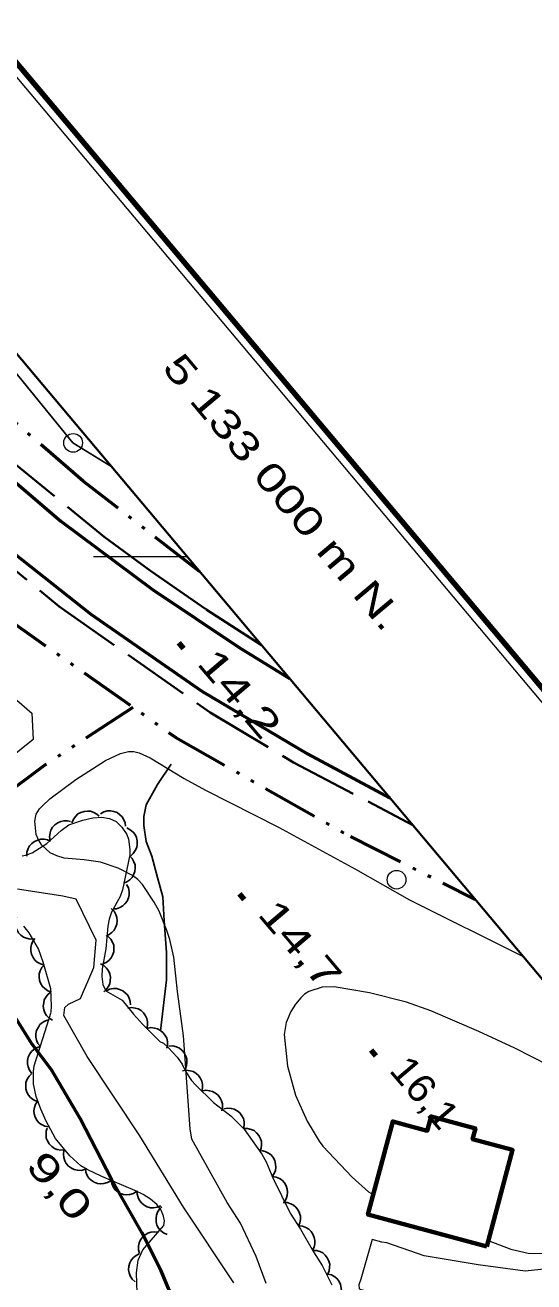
# Model space of a CAD drawing. Extents: x 386081 to 389416, y 5130568 to 5134082.
# Drawn here: x 388248.2 to 388302.6, y 5132922.5 to 5133056.8 of the extents above; entities that cross this region are included whole.
import ezdxf
from ezdxf.enums import TextEntityAlignment as Align

# ---------------------------------------------------------------- set-up
doc = ezdxf.new("R2010")
doc.units = 0
doc.header["$LTSCALE"] = 1.2
for name, pattern in [('DASH_DOUBLE_DOT', [9.2, 5, -1.2, 0.3, -1.2, 0.3, -1.2]), ('DOT_DASHED', [7.7, 5, -1.2, 0.3, -1.2]), ('LONG_DASHED', [7.5, 6, -1.5])]:
    doc.linetypes.add(name, pattern=pattern)
for name, color, linetype, lineweight in [('1', 7, 'Continuous', 53), ('19', 7, 'Continuous', 13), ('2', 7, 'Continuous', 13), ('21', 7, 'LONG_DASHED', 35), ('3', 7, 'Continuous', 140), ('31', 7, 'Continuous', 70), ('36', 7, 'Continuous', 13), ('4', 7, 'DASH_DOUBLE_DOT', 53), ('41', 7, 'DOT_DASHED', 25), ('44', 7, 'Continuous', 25), ('60', 7, 'Continuous', 13), ('61', 7, 'Continuous', 13)]:
    doc.layers.add(name, color=color, linetype=linetype, lineweight=lineweight)

msp = doc.modelspace()

# ---------------------------------------------------------------- linework, layer by layer
at = {"layer": '1'}
msp.add_lwpolyline([(388263.82, 5132921.09), (388262.75, 5132923.66), (388260.67, 5132927.76), (388257.47, 5132933.38), (388254.09, 5132939.94), (388251.01, 5132945.13), (388248.91, 5132947.91), (388246.76, 5132951.34)], dxfattribs=at)
at = {"layer": '19'}
msp.add_lwpolyline([(388305.34, 5132923.99), (388301.64, 5132923.63), (388296.61, 5132924.3), (388290.86, 5132925.26), (388286.87, 5132926.65), (388286.32, 5132926.71), (388285.3, 5132927.01), (388284.09, 5132922.76), (388283.85, 5132922.15), (388283.91, 5132921.73), (388285.36, 5132921.25), (388289.65, 5132920.16), (388291.34, 5132919.44), (388292.45, 5132918.52), (388293.31, 5132916.88), (388293.55, 5132916.15), (388294.03, 5132913.85), (388293.38, 5132912.02), (388292.6, 5132910.14), (388290.44, 5132906.09)], dxfattribs=at)
at = {"layer": '2'}
for points in [[(388236.13, 5132994.34), (388248.9, 5132983.28), (388249.04, 5132980.46), (388242.61, 5132975.3)], [(388273.97, 5132922.29), (388272.88, 5132925.19), (388271.2, 5132928.74), (388269.79, 5132930.97), (388266.03, 5132937.74), (388265.83, 5132938.84), (388265.14, 5132948.76), (388264.49, 5132953.51), (388264.08, 5132957.19), (388263.66, 5132959.07), (388263.35, 5132960.05), (388262.52, 5132962.09), (388261.99, 5132963.08), (388260.73, 5132964.97), (388260.23, 5132965.49), (388259.67, 5132965.91), (388258.14, 5132966.69), (388256.25, 5132967.34), (388254.52, 5132967.61), (388252.36, 5132967.79), (388251.57, 5132968.01), (388250.88, 5132968.34), (388249.99, 5132969.15), (388249.61, 5132969.72), (388249.38, 5132970.32), (388249.22, 5132971.73), (388249.39, 5132972.49), (388249.75, 5132973.05), (388250.07, 5132973.38), (388250.83, 5132974.11), (388253.63, 5132976.2), (388256.78, 5132978.21), (388258.38, 5132978.96), (388259.23, 5132979.18), (388259.8, 5132979.17), (388260.38, 5132979.05), (388261.57, 5132978.49), (388265.19, 5132976.3), (388267.48, 5132975.05), (388275.28, 5132971.08), (388283.52, 5132966.59), (388289.29, 5132963.33), (388301.42, 5132957.27)], [(388270.49, 5132922.38), (388265.14, 5132930.46), (388260.46, 5132938.08), (388254.82, 5132946.58), (388252.32, 5132950.96), (388252.44, 5132951.8), (388252.84, 5132952.17), (388254.13, 5132952.78), (388255.54, 5132956.07), (388255.8, 5132959.01), (388253.64, 5132963.38), (388252.21, 5132963.7), (388247.37, 5132964.46)], [(388304.18, 5132945.59), (388300.54, 5132947.45), (388296.67, 5132949.23), (388291.54, 5132951.46), (388288.95, 5132952.38), (388285.01, 5132953.38), (388281.24, 5132954), (388279.93, 5132953.99), (388278.53, 5132953.53), (388278.06, 5132953.22), (388277.66, 5132952.83), (388277.09, 5132952.15), (388276.58, 5132951.38), (388276.08, 5132950.22), (388275.88, 5132948.92), (388276.22, 5132945.55), (388277.09, 5132942.44), (388278.35, 5132939.67), (388279.61, 5132937.51), (388280.03, 5132936.97), (388283.16, 5132933.67), (388284.89, 5132932.11), (388285.38, 5132931.82)], [(388297.7, 5132926.88), (388300.12, 5132925.98), (388301.97, 5132925.53), (388303.58, 5132925.49)]]:
    msp.add_lwpolyline(points, dxfattribs=at)
at = {"layer": '21', "linetype": 'Continuous', "lineweight": 53}
for points in [[(388192.12, 5133054.55), (388205.3, 5133040.08), (388212.74, 5133032.11), (388232.76, 5133012.47), (388243.76, 5133002.92), (388255.22, 5132993.87), (388267.09, 5132985.63), (388278.36, 5132978.93), (388287.21, 5132974.18)], [(388214.15, 5133053.82), (388212.87, 5133051.63), (388211.69, 5133049.04), (388211.3, 5133047.7), (388211.14, 5133046.4), (388211.43, 5133044.92), (388212.34, 5133043.26), (388214.86, 5133039.74), (388219.9, 5133033.97), (388225.35, 5133028.36), (388233.61, 5133020.18), (388242.28, 5133012.11), (388252, 5133003.82), (388261.81, 5132996.51), (388271.07, 5132990.29), (388276.45, 5132986.98)]]:
    msp.add_lwpolyline(points, dxfattribs=at)
at = {"layer": '21'}
for points in [[(388213.42, 5133052.38), (388212.74, 5133050.55), (388212.46, 5133047.63), (388212.88, 5133044.95), (388214.75, 5133042.01), (388217.92, 5133038.2), (388221.64, 5133034.16), (388229.59, 5133026.09), (388233.96, 5133021.83), (388245.76, 5133011.03), (388256.65, 5133002.13), (388261.6, 5132998.51), (388267.56, 5132994.36), (388273.46, 5132990.55)], [(388208.75, 5133036.38), (388210.11, 5133034.13), (388211.98, 5133031.75), (388215.82, 5133027.59), (388228.58, 5133014.78), (388235.62, 5133008.26), (388242.8, 5133002.09), (388251.84, 5132994.7), (388267.98, 5132983.34), (388276.88, 5132978.01), (388289.62, 5132971.3)]]:
    msp.add_lwpolyline(points, dxfattribs=at)
at = {"layer": '3'}
for p, q in [((388264.61, 5132990.79), (388265.12, 5132990.18)), ((388271.1, 5132963.97), (388271.61, 5132963.36)), ((388285.17, 5132947.26), (388285.68, 5132946.65))]:
    msp.add_line(p, q, dxfattribs=at)
at = {"layer": '31'}
msp.add_lwpolyline([(388297.54, 5132926.26), (388284.83, 5132929.66), (388287.49, 5132939.62), (388291.18, 5132938.63), (388291.59, 5132940.16), (388296.32, 5132938.88), (388296.01, 5132937.73), (388300.3, 5132936.58)], close=True, dxfattribs=at)
at = {"layer": '36', "lineweight": 25}
msp.add_lwpolyline([(388257.45, 5133009.61), (388253.31, 5133012.2), (388222.39, 5133050.15), (388203.73, 5133063.34), (388150.03, 5133099.23)], dxfattribs=at)
at = {"layer": '36'}
for centre in [(388253.328, 5133012.18), (388287.898, 5132965.47)]:
    msp.add_circle(centre, 1, dxfattribs=at)
at = {"layer": '4'}
for points in [[(388266.85, 5132998.42), (388254.4, 5133008.09), (388246.46, 5133014.96), (388235.37, 5133024.75), (388226.7, 5133033), (388221, 5133038.96), (388217.81, 5133042.5), (388216.68, 5133044.72), (388216.53, 5133047.98), (388218.6, 5133050.55), (388221.36, 5133052.57)], [(388206.48, 5133033.2), (388209.15, 5133029.82), (388215.66, 5133022.34), (388227.38, 5133010.37), (388236.34, 5133001.63), (388245.49, 5132993.95), (388264.3, 5132980.68), (388282.97, 5132970.08), (388296.29, 5132963.37)], [(388259.72, 5132983.88), (388250.34, 5132977.75), (388240.81, 5132970.63), (388238.04, 5132967.25), (388235.08, 5132965.86), (388231.04, 5132966.08), (388225.14, 5132967.47), (388222.12, 5132967.81)]]:
    msp.add_lwpolyline(points, dxfattribs=at)
at = {"layer": '41'}
msp.add_lwpolyline([(388263.79, 5132977.83), (388262.34, 5132975.65), (388261.13, 5132973.46), (388260.89, 5132972.24), (388260.89, 5132971.27), (388261.13, 5132969.57), (388261.73, 5132968), (388262.33, 5132965.69), (388262.93, 5132963.63), (388263.05, 5132961.08), (388263.29, 5132957.68), (388263.29, 5132954.77), (388262.68, 5132949.3)], dxfattribs=at)
at = {"layer": '44', "linetype": 'DOT_DASHED', "lineweight": 13}
for points in [[(388247.89, 5132968.01), (388248.24, 5132968.08), (388248.96, 5132968.36), (388250.53, 5132969.34), (388252.04, 5132970.74), (388252.87, 5132971.32), (388254.36, 5132971.83), (388255.42, 5132972.08), (388256.4, 5132972.16), (388257.23, 5132972.03), (388257.93, 5132971.68), (388258.55, 5132971.09), (388259.07, 5132970.3), (388259.24, 5132969.8), (388259.4, 5132968.71), (388259.37, 5132968.13), (388258.59, 5132964.37), (388258.34, 5132963.68), (388257.42, 5132961.99), (388257.19, 5132961.26), (388257.05, 5132960.51), (388256.81, 5132958.08), (388256.42, 5132955.93), (388256.41, 5132955.12), (388256.51, 5132954.26), (388256.83, 5132953.59), (388258.57, 5132952.59), (388259.77, 5132951.09), (388260.75, 5132950.04), (388262.61, 5132948.18), (388263, 5132948.01), (388263.51, 5132947.5), (388264.43, 5132946.48), (388264.97, 5132945.73), (388265.37, 5132944.92), (388265.97, 5132944.01), (388266.41, 5132943.55), (388268.33, 5132941.65), (388270.19, 5132940.21), (388271.61, 5132938.79), (388273.5, 5132936.11), (388273.96, 5132935.29), (388274.67, 5132933.61), (388276.53, 5132929.8), (388277.62, 5132928.09), (388279, 5132925.69), (388279.96, 5132924.22), (388280.96, 5132922.16)], [(388260.16, 5132921.28), (388260.09, 5132923.45), (388260.28, 5132924.78), (388260.76, 5132925.9), (388263.01, 5132928.51), (388263.09, 5132928.98), (388262.99, 5132929.51), (388262.72, 5132930.13), (388262.26, 5132930.74), (388261.61, 5132931.3), (388260.82, 5132931.8), (388259.92, 5132932.25), (388256.38, 5132933.75), (388254.83, 5132934.47), (388254.15, 5132934.88), (388252.97, 5132935.93), (388251.46, 5132937.8), (388250.44, 5132939.67), (388249.88, 5132940.93), (388249.37, 5132942.28), (388249.09, 5132943.63), (388249.08, 5132944.95), (388249.18, 5132945.57), (388250.99, 5132951.33), (388251.03, 5132951.94), (388250.93, 5132953.8), (388250.13, 5132956.67), (388249.63, 5132958.09), (388248.64, 5132959.8), (388248.07, 5132960.51)]]:
    msp.add_lwpolyline(points, dxfattribs=at)
at = {"layer": '44'}
for points in [[(388253.2, 5132971.56), (388253.35, 5132971.95), (388253.6, 5132972.27), (388253.83, 5132972.5), (388254.14, 5132972.67), (388254.49, 5132972.78), (388254.88, 5132972.81), (388255.2, 5132972.79), (388255.53, 5132972.67), (388255.86, 5132972.49), (388256.12, 5132972.25)], [(388256.24, 5132972.52), (388256.61, 5132972.73), (388257, 5132972.82), (388257.33, 5132972.84), (388257.68, 5132972.77), (388258.02, 5132972.64), (388258.33, 5132972.41), (388258.57, 5132972.19), (388258.75, 5132971.89), (388258.88, 5132971.54), (388258.93, 5132971.18)], [(388250.86, 5132969.65), (388250.8, 5132970.06), (388250.86, 5132970.47), (388250.95, 5132970.78), (388251.14, 5132971.08), (388251.38, 5132971.35), (388251.71, 5132971.56), (388252, 5132971.71), (388252.34, 5132971.77), (388252.71, 5132971.77), (388253.06, 5132971.69)], [(388259.06, 5132971), (388259.44, 5132970.82), (388259.74, 5132970.55), (388259.95, 5132970.29), (388260.09, 5132969.97), (388260.17, 5132969.61), (388260.17, 5132969.23), (388260.12, 5132968.9), (388259.97, 5132968.58), (388259.76, 5132968.28), (388259.5, 5132968.03)], [(388248.37, 5132967.99), (388248.39, 5132968.41), (388248.52, 5132968.79), (388248.67, 5132969.09), (388248.91, 5132969.35), (388249.2, 5132969.57), (388249.56, 5132969.71), (388249.87, 5132969.81), (388250.22, 5132969.8), (388250.59, 5132969.73), (388250.92, 5132969.58)], [(388259.35, 5132968.03), (388259.64, 5132967.73), (388259.83, 5132967.37), (388259.94, 5132967.06), (388259.96, 5132966.71), (388259.91, 5132966.34), (388259.77, 5132965.98), (388259.62, 5132965.69), (388259.37, 5132965.44), (388259.07, 5132965.23), (388258.74, 5132965.09)], [(388259.04, 5132964.97), (388259.24, 5132964.6), (388259.31, 5132964.2), (388259.33, 5132963.87), (388259.24, 5132963.53), (388259.09, 5132963.19), (388258.86, 5132962.89), (388258.63, 5132962.66), (388258.32, 5132962.49), (388257.97, 5132962.37), (388257.61, 5132962.34)], [(388249.15, 5132959.16), (388248.74, 5132959.13), (388248.34, 5132959.21), (388248.03, 5132959.33), (388247.75, 5132959.53), (388247.49, 5132959.8), (388247.3, 5132960.14), (388247.18, 5132960.44), (388247.14, 5132960.79), (388247.17, 5132961.16), (388247.27, 5132961.5)], [(388257.4, 5132962.4), (388257.7, 5132962.11), (388257.89, 5132961.75), (388258.01, 5132961.44), (388258.04, 5132961.09), (388258, 5132960.72), (388257.87, 5132960.36), (388257.72, 5132960.07), (388257.48, 5132959.82), (388257.18, 5132959.6), (388256.85, 5132959.45)], [(388250.24, 5132956.35), (388249.84, 5132956.46), (388249.49, 5132956.67), (388249.24, 5132956.88), (388249.04, 5132957.17), (388248.89, 5132957.51), (388248.82, 5132957.88), (388248.8, 5132958.21), (388248.88, 5132958.55), (388249.03, 5132958.89), (388249.25, 5132959.18)], [(388257.05, 5132959.42), (388257.35, 5132959.13), (388257.55, 5132958.78), (388257.67, 5132958.47), (388257.69, 5132958.12), (388257.66, 5132957.75), (388257.53, 5132957.39), (388257.39, 5132957.1), (388257.14, 5132956.84), (388256.85, 5132956.62), (388256.52, 5132956.47)], [(388251.03, 5132953.45), (388250.63, 5132953.59), (388250.3, 5132953.82), (388250.06, 5132954.05), (388249.88, 5132954.35), (388249.75, 5132954.7), (388249.71, 5132955.08), (388249.71, 5132955.4), (388249.82, 5132955.74), (388249.99, 5132956.07), (388250.22, 5132956.34)], [(388256.25, 5132956.47), (388256.62, 5132956.28), (388256.91, 5132956), (388257.12, 5132955.74), (388257.25, 5132955.41), (388257.32, 5132955.05), (388257.3, 5132954.66), (388257.25, 5132954.34), (388257.09, 5132954.03), (388256.87, 5132953.73), (388256.6, 5132953.49)], [(388251.11, 5132950.45), (388250.75, 5132950.66), (388250.48, 5132950.96), (388250.29, 5132951.24), (388250.18, 5132951.57), (388250.13, 5132951.94), (388250.18, 5132952.32), (388250.25, 5132952.63), (388250.43, 5132952.94), (388250.66, 5132953.22), (388250.95, 5132953.44)], [(388256.86, 5132953.57), (388257.23, 5132953.76), (388257.63, 5132953.82), (388257.96, 5132953.83), (388258.3, 5132953.74), (388258.64, 5132953.58), (388258.93, 5132953.34), (388259.16, 5132953.11), (388259.32, 5132952.79), (388259.43, 5132952.44), (388259.46, 5132952.08)], [(388259.16, 5132951.75), (388259.57, 5132951.81), (388259.97, 5132951.75), (388260.29, 5132951.67), (388260.59, 5132951.48), (388260.86, 5132951.23), (388261.07, 5132950.91), (388261.22, 5132950.62), (388261.28, 5132950.27), (388261.28, 5132949.9), (388261.2, 5132949.55)], [(388249.83, 5132947.62), (388249.57, 5132947.95), (388249.42, 5132948.33), (388249.34, 5132948.65), (388249.35, 5132949), (388249.43, 5132949.36), (388249.61, 5132949.7), (388249.78, 5132949.98), (388250.06, 5132950.2), (388250.38, 5132950.38), (388250.72, 5132950.49)], [(388261.22, 5132949.57), (388261.63, 5132949.65), (388262.04, 5132949.61), (388262.36, 5132949.53), (388262.66, 5132949.35), (388262.94, 5132949.11), (388263.17, 5132948.8), (388263.33, 5132948.52), (388263.4, 5132948.17), (388263.41, 5132947.8), (388263.34, 5132947.45)], [(388263.56, 5132947.68), (388263.98, 5132947.7), (388264.37, 5132947.59), (388264.68, 5132947.46), (388264.95, 5132947.24), (388265.19, 5132946.96), (388265.36, 5132946.61), (388265.47, 5132946.31), (388265.48, 5132945.96), (388265.44, 5132945.59), (388265.32, 5132945.25)], [(388248.93, 5132944.76), (388248.67, 5132945.09), (388248.52, 5132945.47), (388248.44, 5132945.79), (388248.45, 5132946.14), (388248.53, 5132946.5), (388248.71, 5132946.84), (388248.89, 5132947.11), (388249.16, 5132947.34), (388249.48, 5132947.52), (388249.83, 5132947.62)], [(388265, 5132945.02), (388265.41, 5132945.09), (388265.82, 5132945.04), (388266.14, 5132944.96), (388266.44, 5132944.77), (388266.71, 5132944.53), (388266.93, 5132944.21), (388267.08, 5132943.92), (388267.14, 5132943.58), (388267.15, 5132943.21), (388267.07, 5132942.86)], [(388249.48, 5132941.77), (388249.09, 5132941.93), (388248.77, 5132942.19), (388248.55, 5132942.43), (388248.39, 5132942.74), (388248.29, 5132943.1), (388248.27, 5132943.48), (388248.29, 5132943.8), (388248.42, 5132944.13), (388248.62, 5132944.45), (388248.87, 5132944.71)], [(388267.09, 5132942.87), (388267.5, 5132942.96), (388267.91, 5132942.91), (388268.23, 5132942.84), (388268.53, 5132942.66), (388268.82, 5132942.43), (388269.04, 5132942.12), (388269.2, 5132941.83), (388269.28, 5132941.49), (388269.29, 5132941.12), (388269.23, 5132940.76)], [(388250.72, 5132939.03), (388250.31, 5132939.11), (388249.95, 5132939.29), (388249.68, 5132939.48), (388249.46, 5132939.75), (388249.28, 5132940.08), (388249.18, 5132940.45), (388249.14, 5132940.77), (388249.2, 5132941.12), (388249.31, 5132941.47), (388249.51, 5132941.77)], [(388269.42, 5132940.98), (388269.83, 5132941.06), (388270.23, 5132941.02), (388270.55, 5132940.94), (388270.86, 5132940.76), (388271.14, 5132940.53), (388271.36, 5132940.21), (388271.52, 5132939.93), (388271.59, 5132939.58), (388271.61, 5132939.21), (388271.54, 5132938.86)], [(388252.45, 5132936.58), (388252.03, 5132936.54), (388251.63, 5132936.63), (388251.32, 5132936.74), (388251.04, 5132936.95), (388250.78, 5132937.22), (388250.59, 5132937.55), (388250.46, 5132937.85), (388250.43, 5132938.2), (388250.46, 5132938.57), (388250.56, 5132938.91)], [(388271.55, 5132938.87), (388271.97, 5132938.88), (388272.36, 5132938.77), (388272.66, 5132938.64), (388272.93, 5132938.41), (388273.17, 5132938.13), (388273.34, 5132937.78), (388273.45, 5132937.48), (388273.46, 5132937.12), (388273.41, 5132936.76), (388273.28, 5132936.42)], [(388254.59, 5132934.49), (388254.18, 5132934.39), (388253.78, 5132934.41), (388253.45, 5132934.47), (388253.14, 5132934.62), (388252.84, 5132934.85), (388252.6, 5132935.14), (388252.43, 5132935.42), (388252.33, 5132935.76), (388252.3, 5132936.13), (388252.35, 5132936.49)], [(388273.45, 5132936.51), (388273.86, 5132936.42), (388274.21, 5132936.23), (388274.48, 5132936.04), (388274.7, 5132935.76), (388274.87, 5132935.44), (388274.96, 5132935.06), (388275, 5132934.74), (388274.94, 5132934.39), (388274.81, 5132934.04), (388274.61, 5132933.74)], [(388257.36, 5132933.29), (388257, 5132933.08), (388256.61, 5132932.98), (388256.28, 5132932.94), (388255.93, 5132933), (388255.59, 5132933.13), (388255.27, 5132933.35), (388255.02, 5132933.56), (388254.84, 5132933.86), (388254.7, 5132934.2), (388254.64, 5132934.56)], [(388260.14, 5132932.16), (388259.79, 5132931.93), (388259.4, 5132931.82), (388259.07, 5132931.77), (388258.72, 5132931.82), (388258.37, 5132931.93), (388258.05, 5132932.14), (388257.79, 5132932.34), (388257.6, 5132932.64), (388257.45, 5132932.97), (388257.38, 5132933.33)], [(388274.61, 5132933.74), (388275.02, 5132933.68), (388275.39, 5132933.51), (388275.67, 5132933.33), (388275.9, 5132933.06), (388276.09, 5132932.75), (388276.2, 5132932.38), (388276.25, 5132932.06), (388276.21, 5132931.71), (388276.1, 5132931.36), (388275.92, 5132931.04)], [(388262.71, 5132930.61), (388262.32, 5132930.44), (388261.92, 5132930.39), (388261.59, 5132930.4), (388261.25, 5132930.5), (388260.92, 5132930.67), (388260.64, 5132930.93), (388260.42, 5132931.17), (388260.28, 5132931.49), (388260.18, 5132931.85), (388260.17, 5132932.21)], [(388263.36, 5132927.55), (388262.98, 5132927.71), (388262.67, 5132927.98), (388262.45, 5132928.22), (388262.29, 5132928.54), (388262.19, 5132928.89), (388262.19, 5132929.28), (388262.22, 5132929.6), (388262.35, 5132929.93), (388262.55, 5132930.24), (388262.8, 5132930.49)], [(388275.79, 5132930.97), (388276.2, 5132930.96), (388276.59, 5132930.83), (388276.89, 5132930.68), (388277.14, 5132930.44), (388277.37, 5132930.15), (388277.52, 5132929.8), (388277.61, 5132929.48), (388277.61, 5132929.13), (388277.54, 5132928.77), (388277.4, 5132928.44)], [(388260.41, 5132925.49), (388260.3, 5132925.9), (388260.31, 5132926.3), (388260.37, 5132926.63), (388260.52, 5132926.95), (388260.74, 5132927.25), (388261.03, 5132927.49), (388261.3, 5132927.67), (388261.64, 5132927.77), (388262.01, 5132927.81), (388262.37, 5132927.77)], [(388277.41, 5132928.45), (388277.83, 5132928.42), (388278.21, 5132928.27), (388278.5, 5132928.11), (388278.75, 5132927.86), (388278.96, 5132927.56), (388279.09, 5132927.2), (388279.17, 5132926.88), (388279.15, 5132926.53), (388279.07, 5132926.17), (388278.91, 5132925.85)], [(388259.95, 5132922.49), (388259.64, 5132922.77), (388259.43, 5132923.12), (388259.3, 5132923.42), (388259.26, 5132923.77), (388259.28, 5132924.14), (388259.4, 5132924.5), (388259.53, 5132924.8), (388259.77, 5132925.06), (388260.05, 5132925.3), (388260.38, 5132925.46)], [(388278.9, 5132925.84), (388279.32, 5132925.83), (388279.71, 5132925.71), (388280, 5132925.57), (388280.27, 5132925.33), (388280.49, 5132925.04), (388280.65, 5132924.69), (388280.75, 5132924.38), (388280.74, 5132924.03), (388280.68, 5132923.66), (388280.54, 5132923.33)], [(388280.53, 5132923.31), (388280.93, 5132923.21), (388281.28, 5132923), (388281.55, 5132922.8), (388281.75, 5132922.52), (388281.91, 5132922.18), (388281.98, 5132921.81), (388282.01, 5132921.48), (388281.93, 5132921.14), (388281.79, 5132920.79), (388281.59, 5132920.5)]]:
    msp.add_lwpolyline(points, dxfattribs=at)
at = {"layer": '60'}
msp.add_line((387383.05, 5134080.13), (389414.21, 5131662), dxfattribs=at)
at = {"layer": '60', "lineweight": 158}
msp.add_lwpolyline([(386081.46, 5132988.14), (387383.17, 5134081.54), (389415.62, 5131661.88), (388113.9, 5130568.48)], close=True, dxfattribs=at)
at = {"layer": '60', "lineweight": 35}
msp.add_lwpolyline([(386109.63, 5132985.69), (387380.72, 5134053.36), (389052.99, 5132062.51), (387781.9, 5130994.83)], close=True, dxfattribs=at)
at = {"layer": '61'}
msp.add_line((388265.52, 5133000), (388255.52, 5133000), dxfattribs=at)

# ---------------------------------------------------------------- texts
at = {"layer": '3'}
for s, width, p in [('14,2   ', 1.4, (388266.44, 5132988.57)), ('14,7   ', 1.4, (388272.93, 5132961.75)), ('16,1   ', 1.1, (388287, 5132945.04)), ('9,0    ', 1.45, (388248.13, 5132934.83))]:
    msp.add_text(s, height=3, rotation=310.294, dxfattribs=dict(at, width=width)).set_placement(p)
at = {"layer": '61', "width": 1.35}
msp.add_text('5 133 000 m N.', height=3, rotation=310.03, dxfattribs=at).set_placement((388274.638, 5133005.97), align=Align.CENTER)

doc.saveas('drawing.dxf')
